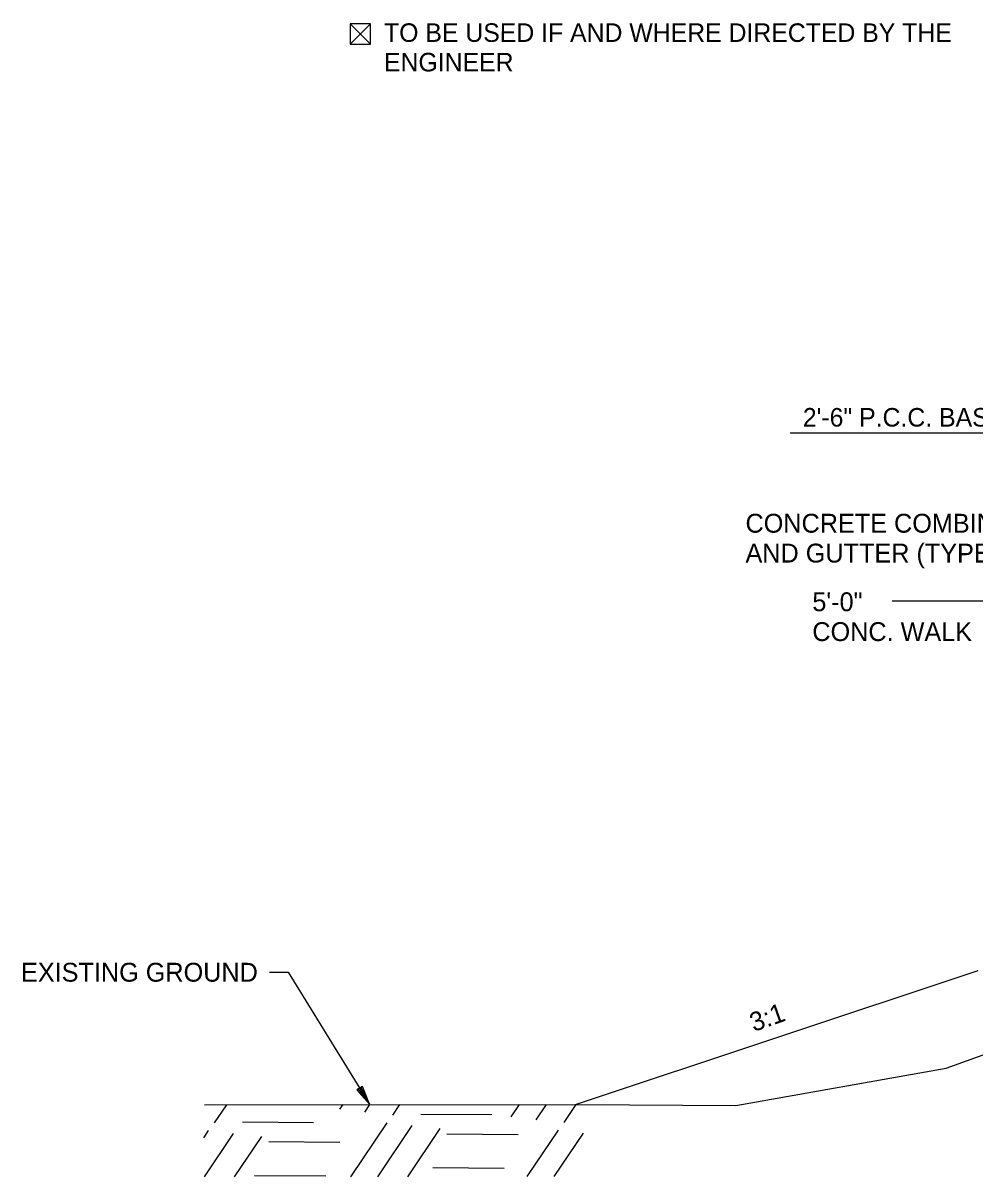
# Model space of a CAD drawing. Extents: x 1001270 to 1003428, y 1840152 to 1842912.
# Drawn here: x 1001297.89 to 1001328.17, y 1841836.85 to 1841873.57 of the extents above; entities that cross this region are included whole.
import ezdxf

# ---------------------------------------------------------------- set-up
doc = ezdxf.new("R2010")
doc.units = 0
for name, color, linetype in [('10', 7, 'Continuous'), ('19', 7, 'Continuous'), ('Default', 7, 'Continuous')]:
    doc.layers.add(name, color=color, linetype=linetype)

msp = doc.modelspace()

# ---------------------------------------------------------------- linework, layer by layer
at = {"layer": '10'}
for p, q in [((1001308.303, 1841873.542), (1001308.944, 1841872.9)), ((1001308.944, 1841873.541), (1001308.303, 1841872.9)), ((1001308.684, 1841872.9), (1001308.695, 1841872.9))]:
    msp.add_line(p, q, dxfattribs=at)
msp.add_lwpolyline([(1001308.695, 1841872.9), (1001308.944, 1841872.9), (1001308.944, 1841873.541), (1001308.303, 1841873.542), (1001308.303, 1841872.9), (1001308.684, 1841872.9)], dxfattribs=at)
at = {"layer": '19'}
for p, q in [((1001322.299, 1841860.53), (1001337.777, 1841860.53)), ((1001325.541, 1841855.183), (1001328.623, 1841855.183)), ((1001315.47, 1841839.152), (1001328.27, 1841843.419)), ((1001308.69, 1841839.732), (1001308.512, 1841839.622)), ((1001308.512, 1841839.622), (1001308.913, 1841839.165)), ((1001308.553, 1841839.643), (1001308.817, 1841839.295)), ((1001308.84, 1841839.306), (1001308.647, 1841839.7)), ((1001308.913, 1841839.165), (1001308.69, 1841839.732)), ((1001303.982, 1841838.567), (1001304.373, 1841839.15)), ((1001307.967, 1841839.002), (1001308.073, 1841839.152)), ((1001308.762, 1841838.91), (1001308.928, 1841839.154)), ((1001309.657, 1841838.818), (1001309.883, 1841839.156)), ((1001313.421, 1841838.762), (1001313.683, 1841839.157)), ((1001314.216, 1841838.67), (1001314.548, 1841839.159)), ((1001315.111, 1841838.578), (1001315.492, 1841839.152)), ((1001304.87, 1841838.607), (1001307.13, 1841838.585)), ((1001308.319, 1841836.854), (1001309.471, 1841838.576)), ((1001310.545, 1841838.847), (1001312.806, 1841838.836)), ((1001303.642, 1841838.1), (1001303.796, 1841838.325)), ((1001303.664, 1841836.851), (1001304.591, 1841838.233)), ((1001309.174, 1841836.857), (1001310.266, 1841838.484)), ((1001310.129, 1841836.859), (1001311.161, 1841838.392)), ((1001311.375, 1841838.219), (1001313.646, 1841838.206)), ((1001313.929, 1841836.86), (1001314.926, 1841838.336)), ((1001314.784, 1841836.863), (1001315.72, 1841838.244)), ((1001304.62, 1841836.853), (1001305.486, 1841838.141)), ((1001305.71, 1841837.977), (1001307.97, 1841837.956)), ((1001310.933, 1841837.148), (1001313.193, 1841837.127)), ((1001305.258, 1841836.898), (1001307.528, 1841836.886))]:
    msp.add_line(p, q, dxfattribs=at)
for points in [[(1001315.492, 1841839.152), (1001320.565, 1841839.126), (1001327.257, 1841840.311), (1001329.992, 1841841.299), (1001337.777, 1841842.357), (1001349.804, 1841843.198), (1001361.777, 1841844.165), (1001365.526, 1841844.404), (1001370.117, 1841846.616), (1001372.821, 1841847.53), (1001375.137, 1841848.711), (1001377.563, 1841848.921), (1001381.038, 1841848.513)], [(1001305.731, 1841843.364), (1001306.331, 1841843.364), (1001308.913, 1841839.165)], [(1001303.667, 1841839.15), (1001315.492, 1841839.152)]]:
    msp.add_lwpolyline(points, dxfattribs=at)

# ---------------------------------------------------------------- texts
for s, height, p in [('2\'-6" P.C.C. BASE (5" U.T.)', 0.59001, (1001322.698, 1841860.727)), ('EXISTING GROUND', 0.6, (1001297.829, 1841843.064))]:
    msp.add_text(s, height=height, dxfattribs=at).set_placement(p)
for s, rotation, p in [('CONCRETE COMBINATION CURB', 360, (1001320.874, 1841857.351)), ('AND GUTTER (TYPE A) (1\'-6")', 360, (1001320.874, 1841856.401)), ('5\'-0"', 360, (1001323, 1841854.852)), ('CONC. WALK', 360, (1001323, 1841853.902)), ('3:1', 19.5057, (1001321.137, 1841841.461))]:
    msp.add_text(s, height=0.6, rotation=rotation, dxfattribs=at).set_placement(p)
at = {"layer": 'Default'}
for s, height, p in [('TO BE USED IF AND WHERE DIRECTED BY THE ', 0.59001, (1001309.376, 1841872.968)), ('ENGINEER', 0.59, (1001309.375, 1841872.028))]:
    msp.add_text(s, height=height, rotation=359.9954, dxfattribs=at).set_placement(p)

doc.saveas('drawing.dxf')
